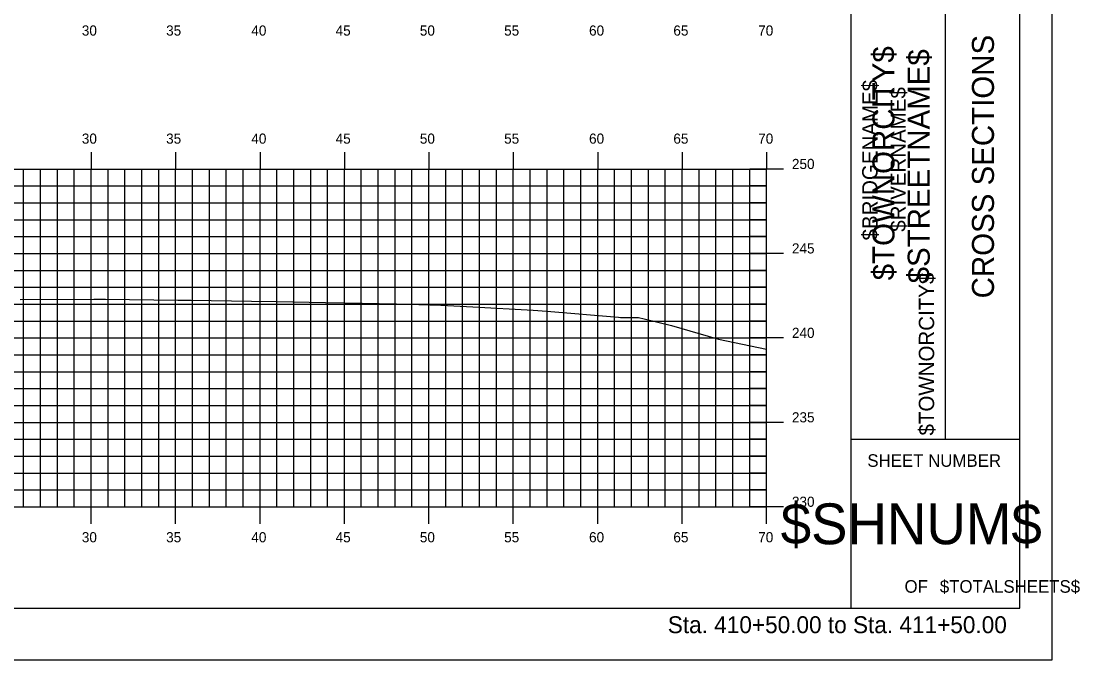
# Model space of a CAD drawing. Extents: x 1168600 to 1177589, y 610178 to 611246.
# Drawn here: x 1172328.4 to 1172391.1, y 610900.5 to 610938.3 of the extents above; entities that cross this region are included whole.
import ezdxf

# ---------------------------------------------------------------- set-up
doc = ezdxf.new("R2010")
doc.units = 0
for name, color, linetype in [('_Construction', 7, 'Continuous'), ('_Station Equation', 7, 'Continuous'), ('H_V ANNOTATION', 7, 'Continuous'), ('MAJOR', 7, 'Continuous'), ('MINOR', 7, 'Continuous')]:
    doc.layers.add(name, color=color, linetype=linetype)

msp = doc.modelspace()

# ---------------------------------------------------------------- linework, layer by layer
at = {"layer": '_Construction'}
for p, q in [((1172377.558, 610903.599), (1172377.558, 611008.599)), ((1172387.558, 610903.599), (1172387.558, 611008.599)), ((1172383.149, 610913.599), (1172383.149, 610948.599)), ((1172377.558, 610913.599), (1172387.558, 610913.599)), ((1172227.558, 610903.596), (1172387.558, 610903.596))]:
    msp.add_line(p, q, dxfattribs=at)
msp.add_lwpolyline([(1172219.465, 610900.537), (1172389.465, 610900.537), (1172389.465, 611010.537), (1172219.465, 611010.537)], close=True, dxfattribs=at)
at = {"layer": '_Station Equation'}
for points in [[(1172328.352, 610921.866), (1172332.716, 610921.887), (1172333.319, 610921.89), (1172333.415, 610921.891), (1172337.69, 610921.839), (1172338.477, 610921.829), (1172342.06, 610921.779), (1172343.54, 610921.758), (1172346.43, 610921.698), (1172348.603, 610921.654), (1172350.649, 610921.605), (1172353.268, 610921.542), (1172353.408, 610921.535), (1172353.666, 610921.521), (1172355.17, 610921.436), (1172358.729, 610921.237), (1172359.54, 610921.172), (1172363.791, 610920.817), (1172363.897, 610920.815), (1172364.715, 610920.808), (1172364.963, 610920.802), (1172365.306, 610920.721), (1172366.924, 610920.333), (1172369.705, 610919.53), (1172372.558, 610918.935)], [(1172328.352, 610921.866), (1172332.721, 610921.887), (1172333.32, 610921.89), (1172333.415, 610921.891), (1172337.691, 610921.839), (1172338.477, 610921.829), (1172342.061, 610921.779), (1172343.54, 610921.758), (1172346.431, 610921.698), (1172348.603, 610921.654), (1172350.65, 610921.605), (1172353.268, 610921.542), (1172353.408, 610921.535), (1172353.666, 610921.521), (1172355.17, 610921.436), (1172358.728, 610921.237), (1172359.54, 610921.171), (1172363.791, 610920.817), (1172363.898, 610920.815), (1172364.715, 610920.808), (1172364.963, 610920.802), (1172365.306, 610920.721), (1172366.923, 610920.333), (1172369.704, 610919.53), (1172372.558, 610918.935)]]:
    msp.add_lwpolyline(points, dxfattribs=at)
at = {"layer": 'MAJOR'}
for p, q in [((1172332.558, 610930.598), (1172332.558, 610929.596)), ((1172337.558, 610930.598), (1172337.558, 610929.596)), ((1172342.558, 610930.598), (1172342.558, 610929.596)), ((1172347.558, 610930.598), (1172347.558, 610929.596)), ((1172352.558, 610930.598), (1172352.558, 610929.596)), ((1172357.558, 610930.598), (1172357.558, 610929.596)), ((1172362.558, 610930.598), (1172362.558, 610929.596)), ((1172367.558, 610930.598), (1172367.558, 610929.596)), ((1172372.558, 610930.598), (1172372.558, 610929.596)), ((1172232.558, 610929.596), (1172372.558, 610929.596)), ((1172232.558, 610929.596), (1172372.558, 610929.596)), ((1172332.558, 610909.596), (1172332.558, 610929.596)), ((1172337.558, 610909.596), (1172337.558, 610929.596)), ((1172342.558, 610909.596), (1172342.558, 610929.596)), ((1172347.558, 610909.596), (1172347.558, 610929.596)), ((1172352.558, 610909.596), (1172352.558, 610929.596)), ((1172357.558, 610909.596), (1172357.558, 610929.596)), ((1172362.558, 610909.596), (1172362.558, 610929.596)), ((1172367.558, 610909.596), (1172367.558, 610929.596)), ((1172373.56, 610929.596), (1172371.556, 610929.596)), ((1172372.558, 610909.596), (1172372.558, 610929.596)), ((1172372.558, 610909.596), (1172372.558, 610929.596)), ((1172232.558, 610924.596), (1172372.558, 610924.596)), ((1172373.56, 610924.596), (1172371.556, 610924.596)), ((1172232.558, 610919.596), (1172372.558, 610919.596)), ((1172373.56, 610919.596), (1172371.556, 610919.596)), ((1172232.558, 610914.596), (1172372.558, 610914.596)), ((1172373.56, 610914.596), (1172371.556, 610914.596)), ((1172232.558, 610909.596), (1172372.558, 610909.596)), ((1172232.558, 610909.596), (1172372.558, 610909.596)), ((1172332.558, 610908.594), (1172332.558, 610909.596)), ((1172337.558, 610908.594), (1172337.558, 610909.596)), ((1172342.558, 610908.594), (1172342.558, 610909.596)), ((1172347.558, 610908.594), (1172347.558, 610909.596)), ((1172352.558, 610908.594), (1172352.558, 610909.596)), ((1172357.558, 610908.594), (1172357.558, 610909.596)), ((1172362.558, 610908.594), (1172362.558, 610909.596)), ((1172367.558, 610908.594), (1172367.558, 610909.596)), ((1172373.56, 610909.596), (1172371.556, 610909.596)), ((1172372.558, 610908.594), (1172372.558, 610909.596))]:
    msp.add_line(p, q, dxfattribs=at)
at = {"layer": 'MINOR'}
for p, q in [((1172328.558, 610909.596), (1172328.558, 610929.596)), ((1172329.558, 610909.596), (1172329.558, 610929.596)), ((1172330.558, 610909.596), (1172330.558, 610929.596)), ((1172331.558, 610909.596), (1172331.558, 610929.596)), ((1172333.558, 610909.596), (1172333.558, 610929.596)), ((1172334.558, 610909.596), (1172334.558, 610929.596)), ((1172335.558, 610909.596), (1172335.558, 610929.596)), ((1172336.558, 610909.596), (1172336.558, 610929.596)), ((1172338.558, 610909.596), (1172338.558, 610929.596)), ((1172339.558, 610909.596), (1172339.558, 610929.596)), ((1172340.558, 610909.596), (1172340.558, 610929.596)), ((1172341.558, 610909.596), (1172341.558, 610929.596)), ((1172343.558, 610909.596), (1172343.558, 610929.596)), ((1172344.558, 610909.596), (1172344.558, 610929.596)), ((1172345.558, 610909.596), (1172345.558, 610929.596)), ((1172346.558, 610909.596), (1172346.558, 610929.596)), ((1172348.558, 610909.596), (1172348.558, 610929.596)), ((1172349.558, 610909.596), (1172349.558, 610929.596)), ((1172350.558, 610909.596), (1172350.558, 610929.596)), ((1172351.558, 610909.596), (1172351.558, 610929.596)), ((1172353.558, 610909.596), (1172353.558, 610929.596)), ((1172354.558, 610909.596), (1172354.558, 610929.596)), ((1172355.558, 610909.596), (1172355.558, 610929.596)), ((1172356.558, 610909.596), (1172356.558, 610929.596)), ((1172358.558, 610909.596), (1172358.558, 610929.596)), ((1172359.558, 610909.596), (1172359.558, 610929.596)), ((1172360.558, 610909.596), (1172360.558, 610929.596)), ((1172361.558, 610909.596), (1172361.558, 610929.596)), ((1172363.558, 610909.596), (1172363.558, 610929.596)), ((1172364.558, 610909.596), (1172364.558, 610929.596)), ((1172365.558, 610909.596), (1172365.558, 610929.596)), ((1172366.558, 610909.596), (1172366.558, 610929.596)), ((1172368.558, 610909.596), (1172368.558, 610929.596)), ((1172369.558, 610909.596), (1172369.558, 610929.596)), ((1172370.558, 610909.596), (1172370.558, 610929.596)), ((1172371.558, 610909.596), (1172371.558, 610929.596)), ((1172232.558, 610928.596), (1172372.558, 610928.596)), ((1172372.558, 610928.596), (1172371.556, 610928.596)), ((1172232.558, 610927.596), (1172372.558, 610927.596)), ((1172372.558, 610927.596), (1172371.556, 610927.596)), ((1172232.558, 610926.596), (1172372.558, 610926.596)), ((1172372.558, 610926.596), (1172371.556, 610926.596)), ((1172232.558, 610925.596), (1172372.558, 610925.596)), ((1172372.558, 610925.596), (1172371.556, 610925.596)), ((1172232.558, 610923.596), (1172372.558, 610923.596)), ((1172372.558, 610923.596), (1172371.556, 610923.596)), ((1172232.558, 610922.596), (1172372.558, 610922.596)), ((1172372.558, 610922.596), (1172371.556, 610922.596)), ((1172232.558, 610921.596), (1172372.558, 610921.596)), ((1172372.558, 610921.596), (1172371.556, 610921.596)), ((1172232.558, 610920.596), (1172372.558, 610920.596)), ((1172372.558, 610920.596), (1172371.556, 610920.596)), ((1172232.558, 610918.596), (1172372.558, 610918.596)), ((1172372.558, 610918.596), (1172371.556, 610918.596)), ((1172232.558, 610917.596), (1172372.558, 610917.596)), ((1172372.558, 610917.596), (1172371.556, 610917.596)), ((1172232.558, 610916.596), (1172372.558, 610916.596)), ((1172372.558, 610916.596), (1172371.556, 610916.596)), ((1172232.558, 610915.596), (1172372.558, 610915.596)), ((1172372.558, 610915.596), (1172371.556, 610915.596)), ((1172232.558, 610913.596), (1172372.558, 610913.596)), ((1172372.558, 610913.596), (1172371.556, 610913.596)), ((1172232.558, 610912.596), (1172372.558, 610912.596)), ((1172372.558, 610912.596), (1172371.556, 610912.596)), ((1172232.558, 610911.596), (1172372.558, 610911.596)), ((1172372.558, 610911.596), (1172371.556, 610911.596)), ((1172232.558, 610910.596), (1172372.558, 610910.596)), ((1172372.558, 610910.596), (1172371.556, 610910.596))]:
    msp.add_line(p, q, dxfattribs=at)

# ---------------------------------------------------------------- texts
at = {"layer": '_Construction'}
for s, height, rotation, p in [('CROSS SECTIONS', 1.30428, 90, (1172386.023, 610921.938)), ('$TOWNORCITY$', 1.30428, 90, (1172380.131, 610923.007)), ('$STREETNAME$', 1.30428, 90, (1172382.218, 610922.827)), ('$BRIDGENAME$', 0.90716, 90, (1172379.125, 610925.367)), ('$RIVERNAME$', 0.90716, 90, (1172380.802, 610925.882)), ('$TOWNORCITY$', 0.90716, 90, (1172382.479, 610913.82)), ('SHEET NUMBER', 0.74527, 360, (1172378.524, 610911.963)), ('$SHNUM$', 2.4194, 360, (1172373.392, 610907.379)), ('OF', 0.7453, 360, (1172380.725, 610904.509)), ('$TOTALSHEETS$', 0.74527, 360, (1172382.815, 610904.509))]:
    msp.add_text(s, height=height, rotation=rotation, dxfattribs=at).set_placement(p)
at = {"layer": 'H_V ANNOTATION'}
for s, height, p in [('30', 0.6, (1172332.007, 610937.496)), ('35', 0.6, (1172336.999, 610937.496)), ('40', 0.6, (1172342.044, 610937.496)), ('45', 0.6, (1172347.036, 610937.496)), ('50', 0.6, (1172352.023, 610937.496)), ('55', 0.6, (1172357.015, 610937.496)), ('60', 0.6, (1172362.044, 610937.496)), ('65', 0.6, (1172367.036, 610937.496)), ('70', 0.6, (1172372.06, 610937.496)), ('30', 0.6, (1172332.007, 610931.096)), ('35', 0.6, (1172336.999, 610931.096)), ('40', 0.6, (1172342.044, 610931.096)), ('45', 0.6, (1172347.036, 610931.096)), ('50', 0.6, (1172352.023, 610931.096)), ('55', 0.6, (1172357.015, 610931.096)), ('60', 0.6, (1172362.044, 610931.096)), ('65', 0.6, (1172367.036, 610931.096)), ('70', 0.6, (1172372.06, 610931.096)), ('250', 0.6, (1172374.058, 610929.596)), ('245', 0.6, (1172374.058, 610924.596)), ('240', 0.6, (1172374.058, 610919.596)), ('235', 0.6, (1172374.058, 610914.596)), ('230', 0.6, (1172374.058, 610909.596)), ('30', 0.6, (1172332.007, 610907.496)), ('35', 0.6, (1172336.999, 610907.496)), ('40', 0.6, (1172342.044, 610907.496)), ('45', 0.6, (1172347.036, 610907.496)), ('50', 0.6, (1172352.023, 610907.496)), ('55', 0.6, (1172357.015, 610907.496)), ('60', 0.6, (1172362.044, 610907.496)), ('65', 0.6, (1172367.036, 610907.496)), ('70', 0.6, (1172372.06, 610907.496)), ('Sta. 410+50.00 to Sta. 411+50.00', 1.0002, (1172366.704, 610902.116))]:
    msp.add_text(s, height=height, dxfattribs=at).set_placement(p)

doc.saveas('drawing.dxf')
